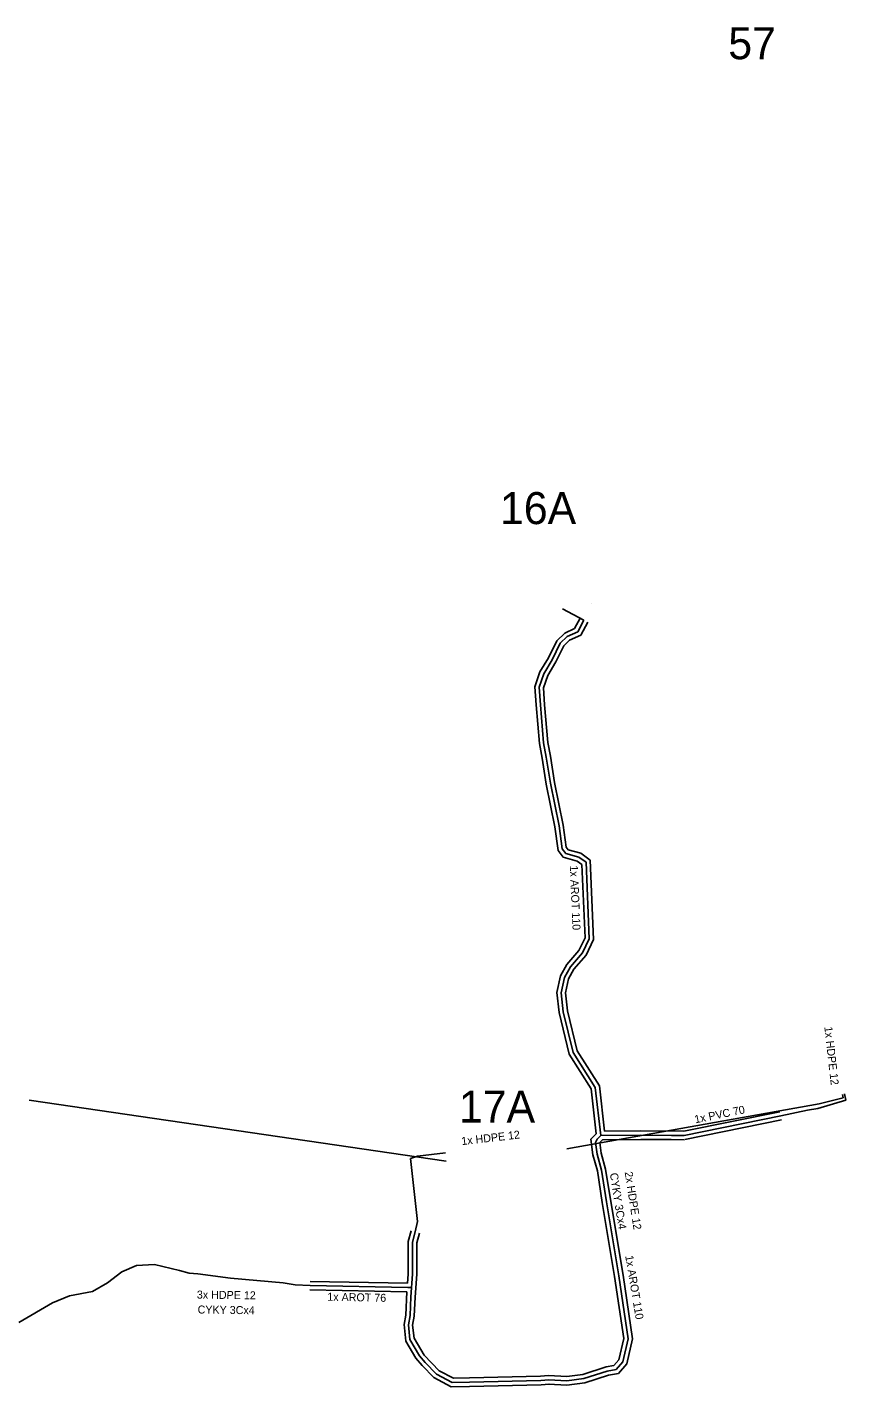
# Model space of a CAD drawing. Extents: x -651943 to -618711, y -1138561 to -1100552.
# Drawn here: x -642365.8 to -642289.1, y -1114623.3 to -1114495.8 of the extents above; entities that cross this region are included whole.
import ezdxf

# ---------------------------------------------------------------- set-up
doc = ezdxf.new("R2010")
doc.units = 0
for name, color, linetype in [('KT optika', 7, 'Continuous'), ('KT trasa', 7, 'Continuous'), ('KT zařízení', 7, 'Continuous'), ('SATT bloky', 7, 'Continuous'), ('SATT stanice', 7, 'Continuous')]:
    doc.layers.add(name, color=color, linetype=linetype)

# ---------------------------------------------------------------- blocks, each defined once
blk = doc.blocks.new('POINT_DISPLAY')
blk.add_line((0, 0), (0, 0))

msp = doc.modelspace()

# ---------------------------------------------------------------- linework, layer by layer
at = {"layer": 'KT optika'}
for p, q in [((-642313.62, -1114551.44), (-642315.64, -1114550.37)), ((-642313.62, -1114551.44), (-642314.21, -1114552.54)), ((-642315.2, -1114552.98), (-642315.84, -1114553.6)), ((-642314.21, -1114552.54), (-642315.2, -1114552.98)), ((-642315.84, -1114553.6), (-642316.61, -1114555.16)), ((-642316.61, -1114555.16), (-642317.39, -1114556.46)), ((-642317.39, -1114556.46), (-642317.82, -1114557.73)), ((-642317.82, -1114557.73), (-642317.71, -1114559.37)), ((-642317.71, -1114559.37), (-642317.4, -1114562.95)), ((-642317.4, -1114562.95), (-642317.16, -1114564.28)), ((-642317.16, -1114564.28), (-642316.76, -1114566.73)), ((-642316.76, -1114566.73), (-642315.96, -1114570.73)), ((-642315.96, -1114570.73), (-642315.67, -1114572.88)), ((-642315.67, -1114572.88), (-642315.33, -1114573.31)), ((-642315.33, -1114573.31), (-642314.1, -1114573.66)), ((-642314.1, -1114573.66), (-642313.43, -1114574.13)), ((-642313.43, -1114574.13), (-642313.12, -1114581.3)), ((-642313.12, -1114581.3), (-642313.75, -1114582.61)), ((-642313.75, -1114582.61), (-642314.9, -1114583.93)), ((-642314.9, -1114583.93), (-642315.45, -1114584.93)), ((-642315.45, -1114584.93), (-642315.76, -1114586.36)), ((-642315.76, -1114586.36), (-642315.56, -1114588.14)), ((-642315.56, -1114588.14), (-642314.63, -1114591.96)), ((-642312.56, -1114595.24), (-642314.63, -1114591.96)), ((-642312.05, -1114599.75), (-642312.56, -1114595.24)), ((-642291.7, -1114597.22), (-642289.09, -1114596.44)), ((-642289.22, -1114595.85), (-642289.09, -1114596.44)), ((-642304.24, -1114599.74), (-642295.18, -1114597.9)), ((-642295.18, -1114597.9), (-642292.69, -1114597.37)), ((-642292.69, -1114597.37), (-642291.7, -1114597.22)), ((-642312.53, -1114600.39), (-642312.4, -1114600.1)), ((-642312.39, -1114601.49), (-642312.53, -1114600.39)), ((-642312.4, -1114600.1), (-642312.05, -1114599.75)), ((-642312.05, -1114599.75), (-642308.29, -1114599.71)), ((-642308.29, -1114599.71), (-642305.43, -1114599.73)), ((-642305.43, -1114599.73), (-642304.24, -1114599.74)), ((-642329.23, -1114601.68), (-642329.88, -1114601.89)), ((-642329.88, -1114601.89), (-642329.22, -1114607.81)), ((-642326.61, -1114601.38), (-642329.23, -1114601.68)), ((-642311.98, -1114602.99), (-642312.39, -1114601.49)), ((-642311.52, -1114605.95), (-642311.98, -1114602.99)), ((-642310.36, -1114612.9), (-642311.52, -1114605.95)), ((-642329.22, -1114607.81), (-642329.43, -1114608.79)), ((-642329.43, -1114608.79), (-642329.69, -1114609.73)), ((-642329.69, -1114609.73), (-642329.69, -1114612.73)), ((-642356.93, -1114612.52), (-642355.54, -1114611.92)), ((-642355.54, -1114611.92), (-642353.87, -1114611.84)), ((-642353.87, -1114611.84), (-642351.53, -1114612.41)), ((-642358.28, -1114613.54), (-642356.93, -1114612.52)), ((-642350.61, -1114612.65), (-642351.53, -1114612.41)), ((-642349.79, -1114612.72), (-642350.61, -1114612.65)), ((-642346.73, -1114613.13), (-642349.79, -1114612.72)), ((-642341.82, -1114613.57), (-642346.73, -1114613.13)), ((-642329.69, -1114612.73), (-642329.85, -1114614.87)), ((-642309.48, -1114618.79), (-642310.36, -1114612.9)), ((-642361.82, -1114614.77), (-642359.68, -1114614.36)), ((-642359.68, -1114614.36), (-642358.28, -1114613.54)), ((-642340.68, -1114613.73), (-642341.82, -1114613.57)), ((-642340.68, -1114613.73), (-642339.29, -1114613.82)), ((-642339.29, -1114613.82), (-642330.14, -1114614)), ((-642330.14, -1114614), (-642329.81, -1114614)), ((-642366.58, -1114617.28), (-642363.42, -1114615.42)), ((-642363.42, -1114615.42), (-642361.82, -1114614.77)), ((-642329.85, -1114614.87), (-642329.92, -1114616.63)), ((-642329.92, -1114616.63), (-642330.08, -1114617.49)), ((-642330.08, -1114617.49), (-642329.93, -1114618.88)), ((-642329.93, -1114618.88), (-642329.04, -1114620.39)), ((-642309.99, -1114620.96), (-642309.48, -1114618.79)), ((-642329.04, -1114620.39), (-642328.49, -1114621.03)), ((-642328.49, -1114621.03), (-642327.44, -1114622.11)), ((-642310.6, -1114621.67), (-642309.99, -1114620.96)), ((-642327.44, -1114622.11), (-642325.96, -1114622.9)), ((-642313.64, -1114622.53), (-642311.44, -1114621.83)), ((-642311.44, -1114621.83), (-642310.6, -1114621.67)), ((-642325.96, -1114622.9), (-642324.35, -1114622.86)), ((-642324.35, -1114622.86), (-642317.66, -1114622.72)), ((-642317.66, -1114622.72), (-642316.93, -1114622.64)), ((-642316.95, -1114623.04), (-642315.22, -1114623.14)), ((-642316.93, -1114622.64), (-642315.23, -1114622.74)), ((-642315.23, -1114622.74), (-642313.64, -1114622.53))]:
    msp.add_line(p, q, dxfattribs=at)
at = {"layer": 'KT trasa'}
for p, q in [((-642313.62, -1114551.44), (-642315.64, -1114550.37)), ((-642313.62, -1114551.44), (-642314.21, -1114552.54)), ((-642315.2, -1114552.98), (-642315.84, -1114553.6)), ((-642314.21, -1114552.54), (-642315.2, -1114552.98)), ((-642315.84, -1114553.6), (-642316.61, -1114555.16)), ((-642316.61, -1114555.16), (-642317.39, -1114556.46)), ((-642317.39, -1114556.46), (-642317.82, -1114557.73)), ((-642317.82, -1114557.73), (-642317.71, -1114559.37)), ((-642317.71, -1114559.37), (-642317.4, -1114562.95)), ((-642317.4, -1114562.95), (-642317.16, -1114564.28)), ((-642317.16, -1114564.28), (-642316.76, -1114566.73)), ((-642316.76, -1114566.73), (-642315.96, -1114570.73)), ((-642315.96, -1114570.73), (-642315.67, -1114572.88)), ((-642315.67, -1114572.88), (-642315.33, -1114573.31)), ((-642315.33, -1114573.31), (-642314.1, -1114573.66)), ((-642314.1, -1114573.66), (-642313.43, -1114574.13)), ((-642313.43, -1114574.13), (-642313.12, -1114581.3)), ((-642313.12, -1114581.3), (-642313.75, -1114582.61)), ((-642313.75, -1114582.61), (-642314.9, -1114583.93)), ((-642314.9, -1114583.93), (-642315.45, -1114584.93)), ((-642315.45, -1114584.93), (-642315.76, -1114586.36)), ((-642315.76, -1114586.36), (-642315.56, -1114588.14)), ((-642315.56, -1114588.14), (-642314.63, -1114591.96)), ((-642312.56, -1114595.24), (-642314.63, -1114591.96)), ((-642312.05, -1114599.75), (-642312.56, -1114595.24)), ((-642365.61, -1114596.43), (-642326.53, -1114602.16)), ((-642291.7, -1114597.22), (-642289.09, -1114596.44)), ((-642289.22, -1114595.85), (-642289.09, -1114596.44)), ((-642304.24, -1114599.74), (-642295.18, -1114597.9)), ((-642295.18, -1114597.9), (-642292.69, -1114597.37)), ((-642292.69, -1114597.37), (-642291.7, -1114597.22)), ((-642312.53, -1114600.39), (-642312.4, -1114600.1)), ((-642312.39, -1114601.49), (-642312.53, -1114600.39)), ((-642312.4, -1114600.1), (-642312.05, -1114599.75)), ((-642312.05, -1114599.75), (-642308.29, -1114599.71)), ((-642308.29, -1114599.71), (-642305.43, -1114599.73)), ((-642305.43, -1114599.73), (-642304.24, -1114599.74)), ((-642329.23, -1114601.68), (-642329.88, -1114601.89)), ((-642329.88, -1114601.89), (-642329.22, -1114607.81)), ((-642326.61, -1114601.38), (-642329.23, -1114601.68)), ((-642311.98, -1114602.99), (-642312.39, -1114601.49)), ((-642311.52, -1114605.95), (-642311.98, -1114602.99)), ((-642310.36, -1114612.9), (-642311.52, -1114605.95)), ((-642329.22, -1114607.81), (-642329.43, -1114608.79)), ((-642329.43, -1114608.79), (-642329.69, -1114609.73)), ((-642329.69, -1114609.73), (-642329.69, -1114612.73)), ((-642356.93, -1114612.52), (-642355.54, -1114611.92)), ((-642355.54, -1114611.92), (-642353.87, -1114611.84)), ((-642353.87, -1114611.84), (-642351.53, -1114612.41)), ((-642358.28, -1114613.54), (-642356.93, -1114612.52)), ((-642350.61, -1114612.65), (-642351.53, -1114612.41)), ((-642349.79, -1114612.72), (-642350.61, -1114612.65)), ((-642346.73, -1114613.13), (-642349.79, -1114612.72)), ((-642341.82, -1114613.57), (-642346.73, -1114613.13)), ((-642329.69, -1114612.73), (-642329.85, -1114614.87)), ((-642309.48, -1114618.79), (-642310.36, -1114612.9)), ((-642361.82, -1114614.77), (-642359.68, -1114614.36)), ((-642359.68, -1114614.36), (-642358.28, -1114613.54)), ((-642340.68, -1114613.73), (-642341.82, -1114613.57)), ((-642340.68, -1114613.73), (-642339.29, -1114613.82)), ((-642339.29, -1114613.82), (-642330.14, -1114614)), ((-642330.14, -1114614), (-642329.81, -1114614)), ((-642366.58, -1114617.28), (-642363.42, -1114615.42)), ((-642363.42, -1114615.42), (-642361.82, -1114614.77)), ((-642329.85, -1114614.87), (-642329.92, -1114616.63)), ((-642329.92, -1114616.63), (-642330.08, -1114617.49)), ((-642330.08, -1114617.49), (-642329.93, -1114618.88)), ((-642329.93, -1114618.88), (-642329.04, -1114620.39)), ((-642309.99, -1114620.96), (-642309.48, -1114618.79)), ((-642329.04, -1114620.39), (-642328.49, -1114621.03)), ((-642328.49, -1114621.03), (-642327.44, -1114622.11)), ((-642310.6, -1114621.67), (-642309.99, -1114620.96)), ((-642327.44, -1114622.11), (-642325.96, -1114622.9)), ((-642313.64, -1114622.53), (-642311.44, -1114621.83)), ((-642311.44, -1114621.83), (-642310.6, -1114621.67)), ((-642325.96, -1114622.9), (-642324.35, -1114622.86)), ((-642324.35, -1114622.86), (-642317.66, -1114622.72)), ((-642317.66, -1114622.72), (-642316.93, -1114622.64)), ((-642316.95, -1114623.04), (-642315.22, -1114623.14)), ((-642316.93, -1114622.64), (-642315.23, -1114622.74)), ((-642315.23, -1114622.74), (-642313.64, -1114622.53))]:
    msp.add_line(p, q, dxfattribs=at)
msp.add_lwpolyline([(-642315.22, -1114600.99), (-642291.58, -1114596.76), (-642289.35, -1114596.2), (-642289.41, -1114595.9)], dxfattribs=at)
at = {"layer": 'KT zařízení'}
for p, q in [((-642314.5, -1114552.23), (-642315.43, -1114552.64)), ((-642313.97, -1114551.25), (-642314.5, -1114552.23)), ((-642313.27, -1114551.63), (-642313.92, -1114552.85)), ((-642316.17, -1114553.36), (-642316.96, -1114554.97)), ((-642315.43, -1114552.64), (-642316.17, -1114553.36)), ((-642314.97, -1114553.32), (-642315.51, -1114553.84)), ((-642313.92, -1114552.85), (-642314.97, -1114553.32)), ((-642315.51, -1114553.84), (-642316.26, -1114555.34)), ((-642316.96, -1114554.97), (-642317.76, -1114556.29)), ((-642316.26, -1114555.34), (-642317.02, -1114556.63)), ((-642317.76, -1114556.29), (-642318.22, -1114557.68)), ((-642317.02, -1114556.63), (-642317.42, -1114557.78)), ((-642318.22, -1114557.68), (-642318.11, -1114559.38)), ((-642317.42, -1114557.78), (-642317.31, -1114559.36)), ((-642318.11, -1114559.38), (-642317.8, -1114563)), ((-642317.31, -1114559.36), (-642317, -1114562.9)), ((-642317.8, -1114563), (-642317.55, -1114564.36)), ((-642317, -1114562.9), (-642316.77, -1114564.2)), ((-642317.55, -1114564.36), (-642317.15, -1114566.82)), ((-642316.77, -1114564.2), (-642316.37, -1114566.64)), ((-642317.15, -1114566.82), (-642316.35, -1114570.8)), ((-642316.37, -1114566.64), (-642315.57, -1114570.66)), ((-642316.35, -1114570.8), (-642316.05, -1114573.04)), ((-642315.57, -1114570.66), (-642315.29, -1114572.72)), ((-642316.05, -1114573.04), (-642315.56, -1114573.66)), ((-642315.56, -1114573.66), (-642314.27, -1114574.03)), ((-642315.29, -1114572.72), (-642315.1, -1114572.96)), ((-642315.1, -1114572.96), (-642313.93, -1114573.29)), ((-642313.93, -1114573.29), (-642313.04, -1114573.92)), ((-642313.04, -1114573.92), (-642312.72, -1114581.38)), ((-642314.27, -1114574.03), (-642313.82, -1114574.34)), ((-642313.82, -1114574.34), (-642313.52, -1114581.22)), ((-642313.52, -1114581.22), (-642314.09, -1114582.39)), ((-642312.72, -1114581.38), (-642313.41, -1114582.83)), ((-642314.09, -1114582.39), (-642315.23, -1114583.7)), ((-642313.41, -1114582.83), (-642314.57, -1114584.16)), ((-642315.23, -1114583.7), (-642315.83, -1114584.79)), ((-642315.83, -1114584.79), (-642316.16, -1114586.34)), ((-642315.07, -1114585.07), (-642315.35, -1114586.38)), ((-642314.57, -1114584.16), (-642315.07, -1114585.07)), ((-642316.16, -1114586.34), (-642315.95, -1114588.21)), ((-642315.35, -1114586.38), (-642315.17, -1114588.07)), ((-642315.95, -1114588.21), (-642315, -1114592.12)), ((-642315.17, -1114588.07), (-642314.26, -1114591.8)), ((-642312.95, -1114595.38), (-642315, -1114592.12)), ((-642312.17, -1114595.1), (-642314.26, -1114591.8)), ((-642312.47, -1114599.6), (-642312.95, -1114595.38)), ((-642311.69, -1114599.35), (-642312.17, -1114595.1)), ((-642304.27, -1114599.34), (-642295.26, -1114597.51)), ((-642311.69, -1114599.35), (-642308.29, -1114599.31)), ((-642308.29, -1114599.31), (-642304.27, -1114599.34)), ((-642304.16, -1114600.13), (-642295.1, -1114598.29)), ((-642312.97, -1114600.1), (-642312.47, -1114599.6)), ((-642312.78, -1114601.57), (-642312.97, -1114600.1)), ((-642312.13, -1114600.39), (-642311.88, -1114600.15)), ((-642312, -1114601.41), (-642312.13, -1114600.39)), ((-642311.88, -1114600.15), (-642308.29, -1114600.11)), ((-642308.29, -1114600.11), (-642305.44, -1114600.13)), ((-642305.44, -1114600.13), (-642304.24, -1114600.14)), ((-642312.37, -1114603.07), (-642312.78, -1114601.57)), ((-642311.59, -1114602.91), (-642312, -1114601.41)), ((-642311.92, -1114606.01), (-642312.37, -1114603.07)), ((-642311.12, -1114605.92), (-642311.59, -1114602.91)), ((-642310.76, -1114612.96), (-642311.91, -1114606.02)), ((-642309.96, -1114612.84), (-642311.12, -1114605.92)), ((-642329.82, -1114608.68), (-642330.09, -1114609.68)), ((-642329.04, -1114608.9), (-642329.29, -1114609.79)), ((-642330.09, -1114609.68), (-642330.09, -1114612.73)), ((-642329.29, -1114609.79), (-642329.29, -1114612.75)), ((-642339.28, -1114613.42), (-642330.16, -1114613.6)), ((-642330.09, -1114612.73), (-642330.16, -1114613.6)), ((-642329.29, -1114612.75), (-642329.45, -1114614.89)), ((-642309.89, -1114618.77), (-642310.76, -1114612.96)), ((-642309.07, -1114618.81), (-642309.96, -1114612.84)), ((-642339.3, -1114614.22), (-642330.23, -1114614.4)), ((-642330.23, -1114614.4), (-642330.32, -1114616.58)), ((-642329.45, -1114614.89), (-642329.52, -1114616.68)), ((-642330.32, -1114616.58), (-642330.48, -1114617.47)), ((-642329.52, -1114616.68), (-642329.68, -1114617.51)), ((-642330.48, -1114617.47), (-642330.32, -1114619.01)), ((-642329.68, -1114617.51), (-642329.54, -1114618.75)), ((-642330.32, -1114619.01), (-642329.37, -1114620.62)), ((-642329.54, -1114618.75), (-642328.61, -1114620.33)), ((-642310.36, -1114620.77), (-642309.89, -1114618.77)), ((-642309.62, -1114621.15), (-642309.07, -1114618.81)), ((-642329.37, -1114620.62), (-642328.79, -1114621.29)), ((-642328.61, -1114620.33), (-642327.2, -1114621.79)), ((-642310.81, -1114621.3), (-642310.36, -1114620.77)), ((-642328.79, -1114621.29), (-642327.68, -1114622.43)), ((-642327.2, -1114621.79), (-642325.86, -1114622.5)), ((-642324.36, -1114622.46), (-642317.69, -1114622.32)), ((-642317.69, -1114622.32), (-642316.94, -1114622.24)), ((-642316.94, -1114622.24), (-642315.24, -1114622.34)), ((-642315.24, -1114622.34), (-642313.73, -1114622.14)), ((-642313.73, -1114622.14), (-642311.55, -1114621.44)), ((-642313.55, -1114622.92), (-642311.33, -1114622.22)), ((-642311.55, -1114621.44), (-642310.81, -1114621.3)), ((-642311.33, -1114622.22), (-642310.39, -1114622.04)), ((-642310.39, -1114622.04), (-642309.62, -1114621.15)), ((-642327.68, -1114622.43), (-642326.06, -1114623.3)), ((-642326.06, -1114623.3), (-642324.34, -1114623.26)), ((-642325.86, -1114622.5), (-642324.36, -1114622.46)), ((-642324.34, -1114623.26), (-642317.63, -1114623.12)), ((-642317.63, -1114623.12), (-642316.89, -1114623.04)), ((-642315.22, -1114623.14), (-642313.55, -1114622.92))]:
    msp.add_line(p, q, dxfattribs=at)

# ---------------------------------------------------------------- block references
at = {"layer": 'SATT stanice'}
msp.add_blockref('POINT_DISPLAY', (-642312.87, -1114549.89), dxfattribs=at)

# ---------------------------------------------------------------- texts
at = {"layer": 'KT zařízení'}
for s, rotation, p in [('1x AROT 110', 272.4787, (-642314.95, -1114574.44)), ('1x HDPE 12', 276.4316, (-642291.1, -1114589.57)), ('1x PVC 70', 11.4798, (-642303.19, -1114598.61)), ('1x HDPE 12', 6.6244, (-642325.07, -1114600.65)), ('2x HDPE 12', 278.8306, (-642309.81, -1114603.18)), ('CYKY 3Cx4', 278.8334, (-642311.2, -1114603.3)), ('1x AROT 110', 279.4798, (-642309.76, -1114611.04)), ('3x HDPE 12', 359.2342, (-642349.9, -1114615.03)), ('1x AROT 76', 358.873, (-642337.68, -1114615.23)), ('CYKY 3Cx4', 359.2342, (-642349.83, -1114616.43))]:
    msp.add_text(s, height=0.75, rotation=rotation, dxfattribs=at).set_placement(p)
at = {"layer": 'SATT bloky'}
for s, p in [('57', (-642300.1, -1114498.85)), ('16A', (-642321.49, -1114542.43)), ('17A', (-642325.34, -1114598.53))]:
    msp.add_text(s, height=3, dxfattribs=at).set_placement(p)

doc.saveas('drawing.dxf')
